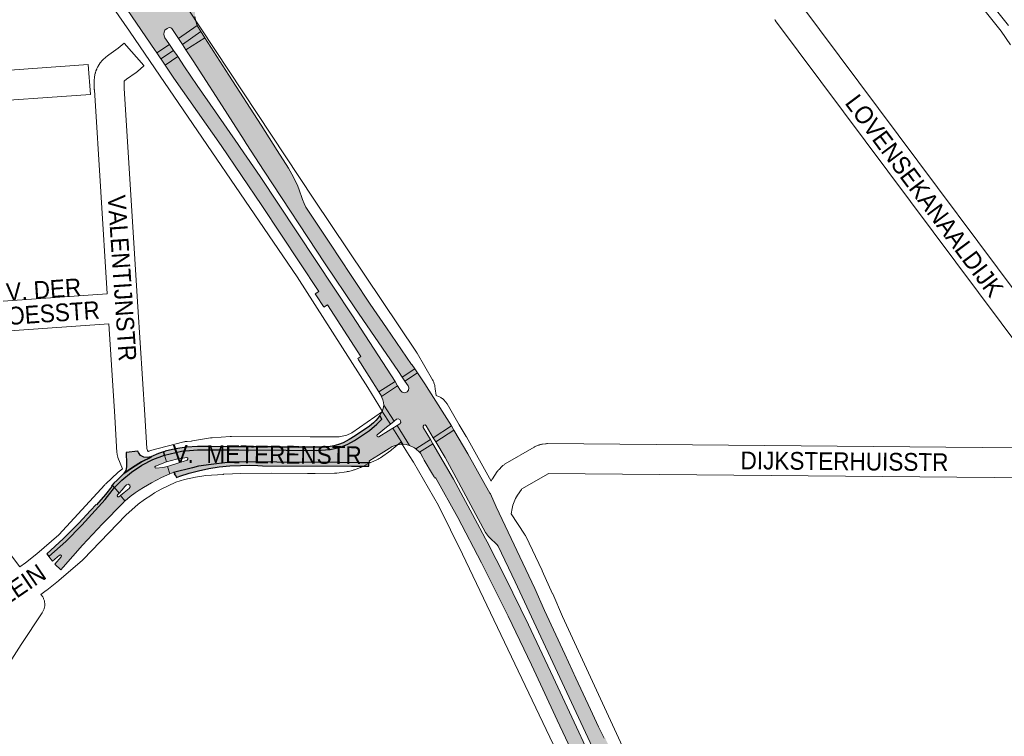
# Paper-space layout 'Layout1' of a CAD drawing. Header units: metres. Extents: x 123097 to 144122, y 392739 to 407589.
# Tile 345 of 510: x 134798 to 135225, y 397633 to 397944. Entities that reach past the tile are written whole.
import ezdxf
from ezdxf.enums import TextEntityAlignment as Align

# ---------------------------------------------------------------- set-up
doc = ezdxf.new("R2010")
doc.units = ezdxf.units.M
doc.header["$MEASUREMENT"] = 0
for name, color, linetype, lineweight in [('gs-anno-wegen algemeen tekst', 7, 'Continuous', 0), ('gs-knt-aanvullende hoofdweg', 7, 'Continuous', 0), ('gs-knt-hoofdweg', 7, 'Continuous', 0), ('gs-knt-paden', 7, 'Continuous', 0), ('gs-knt-wegen algemeen', 7, 'Continuous', 0), ('ir-ARC-asfalt-hoofdwegen-te inspecteren', 5, 'Continuous', 0), ('ir-ARC-fietspaden naastliggend- te inspecteren', 1, 'Continuous', 0)]:
    doc.layers.add(name, color=color, linetype=linetype, lineweight=lineweight)
doc.styles.add('Style-Arial', font='arial.ttf')

psp = doc.layouts.get("Layout1")

# ---------------------------------------------------------------- hatches: boundary and pattern name
at = {"layer": 'ir-ARC-asfalt-hoofdwegen-te inspecteren', "linetype": 'Continuous', "lineweight": 13}
for points in [[(134857.438, 397929.441), (134862.88, 397933.105), (134862.619, 397933.493), (134860.915, 397936.01), (134860.553, 397936.781), (134860.426, 397937.624), (134860.516, 397938.471), (134860.899, 397939.232), (134861.913, 397940.072), (134862.394, 397940.31), (134862.906, 397940.482), (134863.478, 397940.379), (134863.934, 397940.018), (134866.519, 397936.066), (134866.777, 397935.677), (134874.959, 397941.252), (134874.253, 397943.178), (134873.91, 397945.199), (134873.94, 397947.25), (134873.905, 397947.478), (134873.965, 397947.701), (134874.001, 397948.371), (134874.105, 397948.956), (134866.636, 397959.832), (134865.302, 397959.266), (134863.852, 397959.292), (134862.54, 397959.907), (134861.592, 397961.004), (134861.26, 397961.494), (134861.019, 397961.85), (134860.331, 397963.144), (134860.236, 397964.605), (134860.749, 397965.978), (134861.78, 397967.018), (134854.224, 397978.17), (134853.277, 397978.217), (134850.372, 397978.7), (134849.325, 397978.947), (134841.744, 397973.433), (134845.35, 397968.193), (134845.543, 397967.493), (134845.212, 397966.847), (134844.443, 397966.602), (134843.743, 397967.004), (134840.125, 397972.307), (134832.04, 397966.71), (134832.5, 397966.036), (134834.573, 397962.993), (134856.746, 397930.456), (134857.153, 397929.864)], [(134868.549, 397933.01), (134870.045, 397930.775), (134878.25, 397936.041), (134878.104, 397936.268), (134876.528, 397938.698)], [(134895.279, 397891.539), (134896.177, 397890.141), (134903.917, 397878.091), (134930.483, 397837.992), (134943.312, 397818.869), (134962.17, 397791.243), (134963.804, 397788.803), (134969.284, 397792.421), (134968.086, 397794.274), (134967.851, 397794.196), (134957.011, 397810.158), (134949.97, 397820.5), (134935.786, 397841.875), (134933.847, 397844.794), (134929.848, 397850.858), (134922.108, 397862.482), (134921.266, 397864.084), (134920.621, 397865.776), (134919.054, 397870.527), (134918.289, 397872.376), (134916.016, 397876.851), (134914.494, 397879.443), (134909.671, 397887.057), (134902.629, 397898.024), (134888.65, 397919.835), (134878.25, 397936.041), (134870.045, 397930.775), (134873.215, 397925.937), (134877.424, 397919.441), (134884.415, 397908.452)], [(134866.178, 397928.268), (134864.656, 397930.469), (134859.128, 397926.931), (134859.305, 397926.669), (134861.014, 397924.167), (134866.471, 397927.832)], [(134970.481, 397790.641), (134965.014, 397787.096), (134966.441, 397785), (134966.754, 397784.08), (134966.583, 397783.124), (134965.971, 397782.37), (134964.941, 397781.993), (134963.87, 397782.233), (134963.1, 397783.015), (134961.868, 397785.031), (134954.844, 397780.449), (134955.07, 397779.972), (134955.455, 397778.923), (134955.744, 397777.775), (134955.821, 397776.593), (134960.367, 397769.714), (134961.372, 397770.526), (134962.104, 397770.739), (134962.755, 397770.342), (134963.055, 397769.894), (134963.211, 397769.127), (134962.747, 397768.497), (134961.597, 397767.799), (134967.003, 397759.177), (134968.662, 397758.361), (134969.129, 397758.072), (134969.716, 397757.669), (134976.129, 397761.683), (134973.001, 397766.946), (134972.917, 397767.522), (134973.281, 397767.977), (134973.841, 397768.029), (134974.272, 397767.667), (134977.348, 397762.518), (134985.198, 397767.584), (134975.369, 397783.187), (134973.592, 397785.942)], [(134954.844, 397780.449), (134961.868, 397785.031), (134960.767, 397786.841), (134953.699, 397782.345), (134954.837, 397780.463)], [(134955.134, 397773.839), (134958.718, 397768.354), (134960.367, 397769.714), (134955.821, 397776.593), (134955.629, 397775.178)], [(134953.043, 397763.775), (134957.095, 397767.016), (134958.718, 397768.354), (134955.134, 397773.839), (134954.496, 397772.811), (134954.071, 397772.176), (134954.996, 397770.558), (134952.835, 397768.328), (134949.645, 397765.653), (134943.128, 397761.331), (134940.281, 397759.685), (134937.021, 397758.351), (134932.656, 397757.368), (134926.619, 397756.887), (134913.482, 397757.059), (134892.92, 397757.196), (134888.752, 397757.178), (134875.021, 397757.207), (134868.088, 397756.721), (134860.758, 397754.95), (134861.591, 397751.995), (134865.937, 397753.136), (134870.373, 397753.848), (134870.837, 397753.643), (134870.905, 397753.141), (134870.513, 397752.819), (134862.953, 397750.27), (134862.043, 397750.004), (134863.103, 397746.825), (134863.785, 397747.128), (134864.669, 397747.452), (134872.883, 397749.501), (134875.501, 397750.099), (134880.928, 397750.931), (134888.127, 397751.735), (134895.948, 397752.044), (134909.53, 397751.907), (134936.833, 397751.735), (134945.987, 397751.625), (134949.375, 397751.661), (134949.985, 397751.69), (134949.603, 397751.872), (134949.496, 397752.281), (134949.742, 397752.626), (134953.491, 397754.951), (134958.194, 397757.876), (134959.438, 397758.667), (134961.713, 397759.451), (134964.108, 397759.683), (134959.767, 397766.667), (134957.965, 397765.552), (134953.648, 397762.886), (134953.272, 397762.818), (134952.962, 397763.041), (134952.844, 397763.425)], [(134967.003, 397759.177), (134961.597, 397767.799), (134959.767, 397766.667), (134964.108, 397759.683), (134965.578, 397759.557)], [(135072.491, 397587.195), (135065.852, 397601.415), (135061.729, 397610.135), (135053.597, 397627.65), (135053.929, 397627.835), (135051.83, 397632.357), (135051.484, 397632.151), (135049.058, 397637.106), (135045.53, 397644.622), (135039.203, 397658.16), (135034.37, 397668.592), (135025.502, 397687.494), (135021.329, 397697.083), (135004.615, 397732.517), (135002.106, 397738.187), (135001.947, 397738.287), (135001.834, 397738.444), (135000, 397741.75), (134992.353, 397755.568), (134986.305, 397765.796), (134978.427, 397760.701), (134982.418, 397753.909), (134987.284, 397745.163), (135000, 397721.358), (135001.27, 397719.707), (135002.55, 397718.418), (135004.151, 397716.954), (135004.866, 397716.205), (135005.501, 397715.387), (135012.785, 397699.977), (135066.718, 397584.5)], [(134977.173, 397759.869), (134971.371, 397756.184), (134971.607, 397755.919), (134971.722, 397755.789), (134972.796, 397753.928), (134973.435, 397752.819), (134976.997, 397746.644), (134977.651, 397745.511), (134977.97, 397744.958), (134978.337, 397745.184), (134987.956, 397727.839), (134998.276, 397708.163), (135009.87, 397685.155), (135019.886, 397664.002), (135019.891, 397663.991), (135024.828, 397653.388), (135031.053, 397640.02), (135038.265, 397624.601), (135057.999, 397582.415), (135064.458, 397583.441), (135053.514, 397606.844), (135029.354, 397658.677), (135018.647, 397681.278), (135008.524, 397701.961), (135000.702, 397717.351), (135000, 397718.689), (134997.565, 397723.33), (134986.046, 397744.453)], [(134815.723, 397705.234), (134816.732, 397706.289), (134825.133, 397715.872), (134833.801, 397725.213), (134842.731, 397734.305), (134843.585, 397735.097), (134841.703, 397737.493), (134840.983, 397736.916), (134840.52, 397736.878), (134840.227, 397737.24), (134840.36, 397737.685), (134841.001, 397738.408), (134839.085, 397740.885), (134834.919, 397735.664), (134832.169, 397732.455), (134824.81, 397724.597), (134817.922, 397717.544), (134810.623, 397710.917), (134812.19, 397708.997), (134815.175, 397711.571), (134815.666, 397711.625), (134816.002, 397711.262), (134815.909, 397710.777), (134813.123, 397707.665)]]:
    psp.add_hatch(color=5, dxfattribs=at).paths.add_polyline_path(points, flags=0)
at = {"layer": 'ir-ARC-asfalt-hoofdwegen-te inspecteren', "linetype": 'Continuous', "lineweight": 13, "extrusion": (0, 0, -1)}
for points in [[(-134960.767, 397786.841), (-134959.202, 397789.291), (-134942.04, 397815.737), (-134934.362, 397827.445), (-134902.195, 397875.825), (-134893.572, 397888.367), (-134892.647, 397889.712), (-134882.901, 397903.886), (-134874.862, 397915.36), (-134869.419, 397923.442), (-134866.471, 397927.832), (-134861.014, 397924.167), (-134864.824, 397918.481), (-134885.282, 397889.245), (-134902.93, 397863.286), (-134927.721, 397825.96), (-134926.106, 397824.867), (-134926.603, 397824.118), (-134929.725, 397819.403), (-134929.917, 397819.11), (-134931.467, 397820.122), (-134945.892, 397797.79), (-134944.531, 397796.882), (-134944.892, 397796.339), (-134945.783, 397794.945), (-134947.558, 397792.169), (-134949.537, 397789.073), (-134953.699, 397782.345)], [(-134843.66, 397735.167), (-134845.794, 397736.931), (-134848.004, 397738.598), (-134849.777, 397739.774), (-134851.593, 397740.881), (-134855.06, 397742.909), (-134857.243, 397744.084), (-134859.453, 397745.207), (-134863.103, 397746.825), (-134862.043, 397750.004), (-134860.013, 397749.533), (-134857.011, 397749.229), (-134856.637, 397749.449), (-134856.567, 397749.878), (-134856.852, 397750.206), (-134861.591, 397751.995), (-134860.758, 397754.95), (-134855.698, 397753.018), (-134850.88, 397750.543), (-134846.364, 397747.554), (-134842.202, 397744.087), (-134839.085, 397740.885), (-134841.001, 397738.408), (-134842.351, 397739.929), (-134843.569, 397741.291), (-134844.225, 397742.033), (-134844.955, 397742.306), (-134845.649, 397741.953), (-134845.859, 397741.203), (-134845.448, 397740.541), (-134844.655, 397739.917), (-134843.263, 397738.794), (-134841.703, 397737.493), (-134843.585, 397735.097)]]:
    psp.add_hatch(color=5, dxfattribs=at).paths.add_polyline_path(points, flags=0)
at = {"layer": 'ir-ARC-fietspaden naastliggend- te inspecteren', "linetype": 'Continuous', "lineweight": 30}
for points in [[(134910.234, 397758.471), (134908.293, 397758.486), (134888.76, 397758.595), (134880.135, 397758.671), (134879.162, 397758.684), (134875.117, 397758.723), (134870.301, 397758.462), (134865.535, 397757.719), (134860.983, 397756.607), (134860.928, 397756.594), (134860.352, 397756.39), (134860.758, 397754.95), (134868.088, 397756.721), (134875.021, 397757.207), (134888.752, 397757.178), (134892.92, 397757.196), (134913.482, 397757.059), (134926.619, 397756.887), (134932.656, 397757.368), (134937.021, 397758.351), (134940.281, 397759.685), (134943.128, 397761.331), (134949.645, 397765.653), (134952.835, 397768.328), (134954.996, 397770.558), (134954.071, 397772.176), (134953.349, 397771.097), (134952.425, 397770.013), (134951.431, 397768.993), (134950.542, 397768.213), (134949.591, 397767.511), (134943.446, 397763.285), (134940.881, 397761.698), (134938.192, 397760.331), (134936.187, 397759.586), (134934.123, 397759.029), (134932.534, 397758.724), (134930.928, 397758.528), (134929.419, 397758.408), (134927.905, 397758.369), (134915.885, 397758.443)], [(134858.183, 397755.623), (134854.803, 397754.241), (134854.904, 397754.063), (134850.76, 397752.013), (134846.798, 397749.631), (134843.045, 397746.931), (134840.17, 397744.146), (134838.754, 397742.733), (134838.085, 397741.972), (134839.085, 397740.885), (134842.202, 397744.087), (134846.364, 397747.554), (134850.88, 397750.543), (134855.698, 397753.018), (134860.758, 397754.95), (134860.352, 397756.39)], [(134854.904, 397754.063), (134854.803, 397754.241), (134853.299, 397753.86), (134851.761, 397754.057), (134850.383, 397754.82), (134849.388, 397756.041), (134849.14, 397756.668), (134844.072, 397756.054), (134844.141, 397754.911), (134844.265, 397752.269), (134844.285, 397751.836), (134844.256, 397749.813), (134843.923, 397748.258), (134843.045, 397746.931), (134846.798, 397749.631), (134850.76, 397752.013)], [(134903.185, 397750.269), (134941.866, 397750.127), (134949.411, 397750.111), (134949.375, 397751.661), (134945.987, 397751.625), (134936.833, 397751.735), (134909.53, 397751.907), (134895.948, 397752.044), (134888.127, 397751.735), (134880.928, 397750.931), (134875.501, 397750.099), (134872.883, 397749.501), (134864.669, 397747.452), (134865.12, 397747.307), (134865.268, 397746.857), (134864.989, 397746.473), (134865.309, 397746.599), (134865.904, 397745.226), (134867.416, 397745.79), (134871.434, 397747.106), (134875.519, 397748.2), (134879.949, 397749.145), (134884.424, 397749.846), (134889.089, 397750.269), (134893.768, 397750.487), (134897.471, 397750.55), (134901.174, 397750.464)], [(134831.282, 397733.326), (134831.104, 397733.486), (134828.689, 397730.983), (134823.583, 397725.481), (134816.795, 397718.608), (134809.667, 397712.089), (134810.623, 397710.917), (134817.922, 397717.544), (134824.81, 397724.597), (134832.169, 397732.455), (134834.919, 397735.664), (134839.085, 397740.885), (134838.085, 397741.972), (134837.683, 397741.491), (134837.888, 397741.35), (134835.163, 397737.932)]]:
    psp.add_hatch(color=1, dxfattribs=at).paths.add_polyline_path(points, flags=0)

# ---------------------------------------------------------------- linework, layer by layer
at = {"layer": 'gs-knt-aanvullende hoofdweg', "color": 7, "linetype": 'Continuous', "flags": 128}
for points in [[(134853.53, 397756.529), (134853.601, 397756.561), (134853.658, 397756.584), (134853.73, 397756.615), (134853.948, 397756.699), (134854.036, 397756.731), (134854.302, 397756.82), (134854.347, 397756.834), (134854.661, 397756.924), (134869.044, 397760.669), (134869.339, 397760.739), (134869.421, 397760.756), (134869.638, 397760.798), (134869.742, 397760.814), (134869.803, 397760.824), (134869.938, 397760.844), (134870.188, 397760.873), (134870.24, 397760.878), (134870.543, 397760.9), (134870.574, 397760.902), (134872.331, 397760.994), (134872.477, 397761.031), (134872.85, 397761.104), (134880.62, 397762.429), (134880.997, 397762.484), (134881.376, 397762.519), (134889.239, 397763.05), (134889.519, 397763.064), (134889.799, 397763.067), (134923.958, 397762.821), (134936.507, 397762.821), (134939.852, 397763.614), (134941.975, 397764.57), (134955.239, 397773.885)], [(134963.303, 397760.537), (134959.19, 397757.249), (134958.861, 397757.001), (134954.431, 397753.841), (134954.12, 397753.631), (134953.798, 397753.436), (134953.468, 397753.258), (134953.128, 397753.097), (134948.893, 397751.202), (134946.499, 397749.938), (134946.236, 397749.806), (134946.145, 397749.765), (134946.102, 397749.744), (134946.057, 397749.724), (134945.968, 397749.684), (134945.695, 397749.572), (134943.203, 397748.612), (134942.905, 397748.505), (134942.602, 397748.409), (134942.296, 397748.327), (134940.513, 397747.889), (134940.252, 397747.83), (134940.12, 397747.804), (134940.076, 397747.796), (134939.988, 397747.78), (134939.723, 397747.739), (134935.52, 397747.173), (134935.437, 397747.163), (134935.184, 397747.133), (134935.129, 397747.128), (134934.848, 397747.107), (134934.82, 397747.105), (134934.51, 397747.095), (134926.108, 397747.011), (134922.893, 397746.981), (134922.889, 397746.981), (134922.739, 397746.981), (134907.09, 397747.147), (134893.607, 397746.937), (134890.196, 397746.887), (134886.252, 397746.622), (134886.111, 397746.613), (134878.627, 397746.111), (134874.183, 397745.412), (134869.361, 397744.331), (134865.6, 397743.187), (134859.304, 397740.214), (134856.372, 397738.543), (134854.784, 397737.5)], [(134798.019, 397706.456), (134800.464, 397708.239), (134805.365, 397712.113), (134814.829, 397720.319), (134834.792, 397742.098), (134835.003, 397742.319), (134835.224, 397742.532), (134840.545, 397747.462), (134840.775, 397747.667), (134841.014, 397747.862), (134841.261, 397748.047), (134842.513, 397748.95)], [(134854.781, 397737.498), (134852.012, 397735.681), (134849.316, 397733.656), (134843.916, 397728.91), (134825.49, 397709.725), (134825.455, 397709.69), (134825.412, 397709.645), (134825.342, 397709.576), (134825.31, 397709.545), (134825.278, 397709.513), (134825.247, 397709.484), (134825.206, 397709.446), (134824.994, 397709.253), (134815.076, 397700.653), (134814.813, 397700.435), (134809.662, 397696.365), (134809.431, 397696.189), (134807.143, 397694.52)], [(134854.784, 397737.5), (134854.781, 397737.498)], [(134854.784, 397737.5), (134854.781, 397737.498)]]:
    psp.add_lwpolyline(points, dxfattribs=at)
at = {"layer": 'gs-knt-hoofdweg', "color": 7, "linetype": 'Continuous', "flags": 128}
for points in [[(134955.239, 397773.885), (134948.911, 397784.293), (134918.274, 397832.313), (134854.486, 397925.683), (134845.5, 397938.835), (134833.946, 397955.616), (134833.858, 397955.746), (134833.734, 397955.941), (134827.834, 397965.466), (134826.513, 397967.598), (134822.133, 397974.67), (134781.737, 398032.272)], [(134870.945, 397948.383), (134876.275, 397940.322), (134925.463, 397865.93), (134970.036, 397799.603), (134970.183, 397799.377), (134970.322, 397799.146), (134977.03, 397787.549), (134977.204, 397787.232), (134977.363, 397786.907), (134977.508, 397786.576), (134977.637, 397786.238), (134977.752, 397785.895), (134977.85, 397785.547), (134977.933, 397785.195), (134978, 397784.84), (134978.05, 397784.481), (134978.085, 397784.122), (134978.103, 397783.761), (134978.528, 397780.829), (134978.891, 397780.72), (134979.254, 397780.591), (134979.611, 397780.445), (134979.96, 397780.281), (134980.301, 397780.102), (134980.633, 397779.906), (134980.955, 397779.694), (134981.266, 397779.467), (134981.567, 397779.226), (134981.855, 397778.97), (134982.131, 397778.7), (134982.393, 397778.418), (134982.641, 397778.124), (134982.875, 397777.817), (134983.095, 397777.5), (134983.298, 397777.173), (134988.615, 397768.145), (134991.638, 397763.012), (134991.736, 397762.842), (135002.392, 397743.689)], [(135107.785, 397439.257), (135105.884, 397446.353), (135105.086, 397449.332), (135095.901, 397483.088), (135088.803, 397502.537), (135058.102, 397569.198), (134989.967, 397712.05), (134979.538, 397733.095), (134968.803, 397751.868), (134966.914, 397754.845), (134963.303, 397760.537)], [(135011.138, 397729.471), (135016.895, 397720.697), (135017.084, 397720.394), (135017.26, 397720.083), (135017.421, 397719.765), (135024.511, 397704.97), (135024.59, 397704.801), (135029.08, 397694.844), (135029.14, 397694.708), (135033.341, 397684.909), (135110.628, 397517.605), (135110.71, 397517.421), (135117.234, 397502.311), (135117.336, 397502.063), (135117.43, 397501.812), (135121.133, 397491.365), (135121.221, 397491.102), (135121.3, 397490.836), (135122.832, 397485.33), (135123.83, 397482.345)]]:
    psp.add_lwpolyline(points, dxfattribs=at)
at = {"layer": 'gs-knt-paden', "color": 7, "linetype": 'Continuous', "flags": 128}
psp.add_lwpolyline([(135227.75, 397932.984), (135223.694, 397938.918), (135215.02, 397949.653), (135214.987, 397949.694), (135214.956, 397949.736), (135208.533, 397958.596), (135208.496, 397958.648), (135208.461, 397958.701), (135205.123, 397963.978), (135191.964, 397979.906), (135191.931, 397979.947), (135182.74, 397991.688, -0.3912928), (135182.742, 397991.701), (135185.892, 397994.167, -0.3912955), (135185.906, 397994.165), (135195.08, 397982.446), (135208.304, 397966.44), (135208.356, 397966.374), (135208.406, 397966.305), (135208.453, 397966.235), (135211.825, 397960.904), (135218.179, 397952.138), (135226.871, 397941.382)], format="xyb", dxfattribs=at)
at = {"layer": 'gs-knt-wegen algemeen', "color": 7, "linetype": 'Continuous', "flags": 128}
for points in [[(135136.348, 397950.947), (135273.29, 397767.596)], [(135262.541, 397760.23), (135125.812, 397943.295), (135125.712, 397943.433), (135125.616, 397943.573), (135125.429, 397943.853)], [(134780.329, 397820.948), (134835.79, 397824.864)], [(134836.616, 397811.87), (134781.213, 397807.958)], [(134842.513, 397748.95), (134840.543, 397753.991), (134840.442, 397754.268), (134840.353, 397754.549), (134840.278, 397754.834), (134840.215, 397755.122), (134840.166, 397755.412), (134840.129, 397755.704), (134840.106, 397755.998), (134839.233, 397771.642), (134836.616, 397811.87)], [(135002.392, 397743.689), (135002.756, 397744.319), (135002.808, 397744.407), (135002.923, 397744.592), (135002.976, 397744.673), (135005.059, 397747.799), (135005.239, 397748.055), (135005.432, 397748.303), (135005.636, 397748.542), (135005.851, 397748.77), (135007.135, 397750.066), (135007.342, 397750.265), (135007.557, 397750.456), (135007.78, 397750.636), (135008.012, 397750.807), (135008.25, 397750.967), (135008.495, 397751.116), (135021.04, 397758.388), (135021.293, 397758.528), (135021.553, 397758.656), (135021.817, 397758.772), (135023.049, 397759.281), (135023.319, 397759.386), (135023.595, 397759.479), (135023.874, 397759.559), (135024.157, 397759.627), (135024.442, 397759.682), (135024.73, 397759.725), (135026.052, 397759.89), (135026.339, 397759.919), (135026.628, 397759.936), (135026.917, 397759.94)], [(135026.917, 397759.94), (135262.532, 397757.816)], [(134764.951, 397750.497), (134797.004, 397707.728), (134798.019, 397706.456)], [(135268.921, 397744.739), (135268.913, 397744.738), (135027.233, 397746.916), (135027.213, 397746.914), (135027.194, 397746.906), (135015.775, 397740.287), (135015.544, 397740.053), (135013.925, 397737.626), (135013.054, 397736.117), (135011.901, 397733.297), (135011.485, 397731.826), (135011.138, 397729.471)], [(134807.143, 397694.52), (134807.532, 397693.989), (134807.713, 397693.728), (134807.882, 397693.459), (134808.038, 397693.181), (134808.179, 397692.896), (134808.307, 397692.605), (134808.42, 397692.307), (134808.519, 397692.005), (134808.602, 397691.698), (134808.671, 397691.387), (134808.724, 397691.074), (134808.762, 397690.758), (134808.784, 397690.441), (134808.791, 397690.122), (134808.782, 397689.804), (134808.758, 397689.487), (134808.718, 397689.172), (134808.663, 397688.858), (134808.593, 397688.548), (134808.508, 397688.242), (134808.408, 397687.94), (134808.293, 397687.643), (134808.163, 397687.352), (134808.02, 397687.068), (134807.863, 397686.792), (134807.693, 397686.523), (134798.511, 397672.789), (134789.745, 397658.888)]]:
    psp.add_lwpolyline(points, dxfattribs=at)
for points in [[(134835.79, 397824.864), (134830.297, 397913.422), (134830.287, 397913.623), (134830.284, 397913.825), (134830.284, 397917.81), (134830.289, 397918.067), (134830.304, 397918.324), (134830.33, 397918.581), (134830.365, 397918.836), (134830.411, 397919.089), (134830.709, 397920.576), (134830.766, 397920.835), (134830.834, 397921.091), (134830.913, 397921.345), (134831.001, 397921.595), (134831.316, 397922.43), (134831.419, 397922.687), (134831.533, 397922.939), (134831.658, 397923.186), (134831.793, 397923.428), (134831.938, 397923.663), (134832.893, 397925.142), (134833.05, 397925.374), (134833.216, 397925.599), (134833.393, 397925.816), (134833.578, 397926.026), (134833.772, 397926.228), (134833.975, 397926.421), (134834.186, 397926.605), (134836.159, 397928.255), (134836.391, 397928.441), (134836.632, 397928.615), (134840.695, 397931.425), (134843.163, 397933.618, -0.3761854), (134843.176, 397933.617), (134851.813, 397923.9, -0.3761822), (134851.813, 397923.887), (134849.049, 397921.43), (134848.848, 397921.259), (134848.641, 397921.096), (134848.427, 397920.942), (134844.283, 397918.076), (134843.327, 397917.276), (134843.304, 397917.164), (134843.304, 397914.027), (134849.184, 397819.238), (134852.227, 397772.458), (134852.231, 397772.398), (134853.048, 397757.762), (134853.53, 397756.529)], [(134773.188, 397920.529), (134773.459, 397920.551), (134773.537, 397920.557), (134827.653, 397924.363, -0.3845523), (134827.663, 397924.354), (134828.575, 397911.385, -0.3845508), (134828.566, 397911.375), (134774.494, 397907.572)]]:
    psp.add_lwpolyline(points, format="xyb", dxfattribs=at)
at = {"layer": 'ir-ARC-asfalt-hoofdwegen-te inspecteren', "color": 5, "linetype": 'Continuous', "lineweight": 13, "flags": 128}
psp.add_lwpolyline([(134834.573, 397962.993), (134856.746, 397930.456), (134857.153, 397929.864), (134857.438, 397929.441), (134862.88, 397933.105), (134862.619, 397933.493), (134860.915, 397936.01), (134860.553, 397936.781), (134860.426, 397937.624), (134860.516, 397938.471), (134860.899, 397939.232), (134861.913, 397940.072), (134862.394, 397940.31), (134862.906, 397940.482), (134863.478, 397940.379), (134863.934, 397940.018), (134866.519, 397936.066), (134866.777, 397935.677), (134874.959, 397941.252), (134874.253, 397943.178), (134873.91, 397945.199)], dxfattribs=at)
for points in [[(134876.528, 397938.698), (134874.959, 397941.252), (134866.777, 397935.677), (134868.549, 397933.01)], [(134864.656, 397930.469), (134862.88, 397933.105), (134857.438, 397929.441), (134859.128, 397926.931)], [(134895.279, 397891.539), (134896.177, 397890.141), (134903.917, 397878.091), (134930.483, 397837.992), (134943.312, 397818.869), (134962.17, 397791.243), (134963.804, 397788.803), (134969.284, 397792.421), (134968.086, 397794.274), (134967.851, 397794.196), (134957.011, 397810.158), (134949.97, 397820.5), (134935.786, 397841.875), (134933.847, 397844.794), (134929.848, 397850.858), (134922.108, 397862.482), (134921.266, 397864.084), (134920.621, 397865.776), (134919.054, 397870.527), (134918.289, 397872.376), (134916.016, 397876.851), (134914.494, 397879.443), (134909.671, 397887.057), (134902.629, 397898.024), (134888.65, 397919.835), (134878.25, 397936.041), (134870.045, 397930.775), (134873.215, 397925.937), (134877.424, 397919.441), (134884.415, 397908.452)], [(134960.767, 397786.841), (134959.202, 397789.291), (134942.04, 397815.737), (134934.362, 397827.445), (134902.195, 397875.825), (134893.572, 397888.367), (134892.647, 397889.712), (134882.901, 397903.886), (134874.862, 397915.36), (134869.419, 397923.442), (134866.471, 397927.832), (134861.014, 397924.167), (134864.824, 397918.481), (134885.282, 397889.245), (134902.93, 397863.286), (134927.721, 397825.96), (134926.106, 397824.867), (134926.603, 397824.118), (134929.725, 397819.403), (134929.917, 397819.11), (134931.467, 397820.122), (134945.892, 397797.79), (134944.531, 397796.882), (134944.892, 397796.339), (134945.783, 397794.945), (134947.558, 397792.169), (134949.537, 397789.073), (134953.699, 397782.345)]]:
    psp.add_lwpolyline(points, close=True, dxfattribs=at)
at = {"layer": 'ir-ARC-asfalt-hoofdwegen-te inspecteren', "color": 5, "linetype": 'Continuous', "lineweight": 13}
for points in [[(134868.549, 397933.01), (134870.045, 397930.775), (134878.25, 397936.041), (134878.104, 397936.268), (134876.528, 397938.698)], [(134866.178, 397928.268), (134864.656, 397930.469), (134859.128, 397926.931), (134859.305, 397926.669), (134861.014, 397924.167), (134866.471, 397927.832)], [(134969.284, 397792.421), (134963.804, 397788.803), (134965.014, 397787.096), (134970.481, 397790.641)], [(134970.481, 397790.641), (134965.014, 397787.096), (134966.441, 397785), (134966.754, 397784.08), (134966.583, 397783.124), (134965.971, 397782.37), (134964.941, 397781.993), (134963.87, 397782.233), (134963.1, 397783.015), (134961.868, 397785.031), (134954.844, 397780.449), (134955.07, 397779.972), (134955.455, 397778.923), (134955.744, 397777.775), (134955.821, 397776.593), (134960.367, 397769.714), (134961.372, 397770.526), (134962.104, 397770.739), (134962.755, 397770.342), (134963.055, 397769.894), (134963.211, 397769.127), (134962.747, 397768.497), (134961.597, 397767.799), (134967.003, 397759.177), (134968.662, 397758.361), (134969.129, 397758.072), (134969.716, 397757.669), (134976.129, 397761.683), (134973.001, 397766.946), (134972.917, 397767.522), (134973.281, 397767.977), (134973.841, 397768.029), (134974.272, 397767.667), (134977.348, 397762.518), (134985.198, 397767.584), (134975.369, 397783.187), (134973.592, 397785.942)], [(134954.844, 397780.449), (134961.868, 397785.031), (134960.767, 397786.841), (134953.699, 397782.345), (134954.837, 397780.463)], [(134955.134, 397773.839), (134958.718, 397768.354), (134960.367, 397769.714), (134955.821, 397776.593), (134955.629, 397775.178)], [(134953.043, 397763.775), (134957.095, 397767.016), (134958.718, 397768.354), (134955.134, 397773.839), (134954.496, 397772.811), (134954.071, 397772.176), (134954.996, 397770.558), (134952.835, 397768.328), (134949.645, 397765.653), (134943.128, 397761.331), (134940.281, 397759.685), (134937.021, 397758.351), (134932.656, 397757.368), (134926.619, 397756.887), (134913.482, 397757.059), (134892.92, 397757.196), (134888.752, 397757.178), (134875.021, 397757.207), (134868.088, 397756.721), (134860.758, 397754.95), (134861.591, 397751.995), (134865.937, 397753.136), (134870.373, 397753.848), (134870.837, 397753.643), (134870.905, 397753.141), (134870.513, 397752.819), (134862.953, 397750.27), (134862.043, 397750.004), (134863.103, 397746.825), (134863.785, 397747.128), (134864.669, 397747.452), (134872.883, 397749.501), (134875.501, 397750.099), (134880.928, 397750.931), (134888.127, 397751.735), (134895.948, 397752.044), (134909.53, 397751.907), (134936.833, 397751.735), (134945.987, 397751.625), (134949.375, 397751.661), (134949.985, 397751.69), (134949.603, 397751.872), (134949.496, 397752.281), (134949.742, 397752.626), (134953.491, 397754.951), (134958.194, 397757.876), (134959.438, 397758.667), (134961.713, 397759.451), (134964.108, 397759.683), (134959.767, 397766.667), (134957.965, 397765.552), (134953.648, 397762.886), (134953.272, 397762.818), (134952.962, 397763.041), (134952.844, 397763.425)], [(134967.003, 397759.177), (134961.597, 397767.799), (134959.767, 397766.667), (134964.108, 397759.683), (134965.578, 397759.557)], [(134977.348, 397762.518), (134978.427, 397760.701), (134986.305, 397765.796), (134985.198, 397767.584)], [(134971.371, 397756.184), (134977.173, 397759.869), (134976.129, 397761.683), (134969.716, 397757.669)], [(134843.66, 397735.167), (134845.794, 397736.931), (134848.004, 397738.598), (134849.777, 397739.774), (134851.593, 397740.881), (134855.06, 397742.909), (134857.243, 397744.084), (134859.453, 397745.207), (134863.103, 397746.825), (134862.043, 397750.004), (134860.013, 397749.533), (134857.011, 397749.229), (134856.637, 397749.449), (134856.567, 397749.878), (134856.852, 397750.206), (134861.591, 397751.995), (134860.758, 397754.95), (134855.698, 397753.018), (134850.88, 397750.543), (134846.364, 397747.554), (134842.202, 397744.087), (134839.085, 397740.885), (134841.001, 397738.408), (134842.351, 397739.929), (134843.569, 397741.291), (134844.225, 397742.033), (134844.955, 397742.306), (134845.649, 397741.953), (134845.859, 397741.203), (134845.448, 397740.541), (134844.655, 397739.917), (134843.263, 397738.794), (134841.703, 397737.493), (134843.585, 397735.097)], [(134815.723, 397705.234), (134816.732, 397706.289), (134825.133, 397715.872), (134833.801, 397725.213), (134842.731, 397734.305), (134843.585, 397735.097), (134841.703, 397737.493), (134840.983, 397736.916), (134840.52, 397736.878), (134840.227, 397737.24), (134840.36, 397737.685), (134841.001, 397738.408), (134839.085, 397740.885), (134834.919, 397735.664), (134832.169, 397732.455), (134824.81, 397724.597), (134817.922, 397717.544), (134810.623, 397710.917), (134812.19, 397708.997), (134815.175, 397711.571), (134815.666, 397711.625), (134816.002, 397711.262), (134815.909, 397710.777), (134813.123, 397707.665)]]:
    psp.add_lwpolyline(points, close=True, dxfattribs=at)
for points in [[(135051.484, 397632.151), (135049.058, 397637.106), (135045.53, 397644.622), (135039.203, 397658.16), (135034.37, 397668.592), (135025.502, 397687.494), (135021.329, 397697.083), (135004.615, 397732.517), (135002.106, 397738.187), (135001.947, 397738.287), (135001.834, 397738.444), (135000, 397741.75), (134992.353, 397755.568), (134986.305, 397765.796), (134978.427, 397760.701), (134982.418, 397753.909), (134987.284, 397745.163), (135000, 397721.358), (135001.27, 397719.707), (135002.55, 397718.418), (135004.151, 397716.954), (135004.866, 397716.205), (135005.501, 397715.387), (135012.785, 397699.977), (135066.718, 397584.5)], [(135053.514, 397606.844), (135029.354, 397658.677), (135018.647, 397681.278), (135008.524, 397701.961), (135000.702, 397717.351), (135000, 397718.689), (134997.565, 397723.33), (134986.046, 397744.453), (134977.173, 397759.869), (134971.371, 397756.184), (134971.607, 397755.919), (134971.722, 397755.789), (134972.796, 397753.928), (134973.435, 397752.819), (134976.997, 397746.644), (134977.651, 397745.511), (134977.97, 397744.958), (134978.337, 397745.184), (134987.956, 397727.839), (134998.276, 397708.163), (135009.87, 397685.155), (135019.886, 397664.002), (135019.891, 397663.991), (135024.828, 397653.388), (135031.053, 397640.02), (135038.265, 397624.601)]]:
    psp.add_lwpolyline(points, dxfattribs=at)
at = {"layer": 'ir-ARC-asfalt-hoofdwegen-te inspecteren', "color": 5, "linetype": 'Continuous', "lineweight": 13, "extrusion": (0, 0, -1)}
for points in [[(-134876.528, 397938.698), (-134874.959, 397941.252), (-134868.549, 397933.01), (-134866.777, 397935.677)], [(-134977.348, 397762.518), (-134978.427, 397760.701), (-134985.198, 397767.584), (-134986.305, 397765.796)]]:
    psp.add_solid(points, dxfattribs=at)
at = {"layer": 'ir-ARC-asfalt-hoofdwegen-te inspecteren', "color": 5, "linetype": 'Continuous', "lineweight": 13}
for points in [[(134864.656, 397930.469), (134862.88, 397933.105), (134859.128, 397926.931), (134857.438, 397929.441)], [(134969.284, 397792.421), (134963.804, 397788.803), (134970.481, 397790.641), (134965.014, 397787.096)], [(134971.371, 397756.184), (134977.173, 397759.869), (134969.716, 397757.669), (134976.129, 397761.683)]]:
    psp.add_solid(points, dxfattribs=at)
at = {"layer": 'ir-ARC-fietspaden naastliggend- te inspecteren', "color": 1, "linetype": 'Continuous', "lineweight": 30}
for points in [[(134910.234, 397758.471), (134908.293, 397758.486), (134888.76, 397758.595), (134880.135, 397758.671), (134879.162, 397758.684), (134875.117, 397758.723), (134870.301, 397758.462), (134865.535, 397757.719), (134860.983, 397756.607), (134860.928, 397756.594), (134860.352, 397756.39), (134860.758, 397754.95), (134868.088, 397756.721), (134875.021, 397757.207), (134888.752, 397757.178), (134892.92, 397757.196), (134913.482, 397757.059), (134926.619, 397756.887), (134932.656, 397757.368), (134937.021, 397758.351), (134940.281, 397759.685), (134943.128, 397761.331), (134949.645, 397765.653), (134952.835, 397768.328), (134954.996, 397770.558), (134954.071, 397772.176), (134953.349, 397771.097), (134952.425, 397770.013), (134951.431, 397768.993), (134950.542, 397768.213), (134949.591, 397767.511), (134943.446, 397763.285), (134940.881, 397761.698), (134938.192, 397760.331), (134936.187, 397759.586), (134934.123, 397759.029), (134932.534, 397758.724), (134930.928, 397758.528), (134929.419, 397758.408), (134927.905, 397758.369), (134915.885, 397758.443)], [(134858.183, 397755.623), (134854.803, 397754.241), (134854.904, 397754.063), (134850.76, 397752.013), (134846.798, 397749.631), (134843.045, 397746.931), (134840.17, 397744.146), (134838.754, 397742.733), (134838.085, 397741.972), (134839.085, 397740.885), (134842.202, 397744.087), (134846.364, 397747.554), (134850.88, 397750.543), (134855.698, 397753.018), (134860.758, 397754.95), (134860.352, 397756.39)], [(134854.904, 397754.063), (134854.803, 397754.241), (134853.299, 397753.86), (134851.761, 397754.057), (134850.383, 397754.82), (134849.388, 397756.041), (134849.14, 397756.668), (134844.072, 397756.054), (134844.141, 397754.911), (134844.265, 397752.269), (134844.285, 397751.836), (134844.256, 397749.813), (134843.923, 397748.258), (134843.045, 397746.931), (134846.798, 397749.631), (134850.76, 397752.013)], [(134903.185, 397750.269), (134941.866, 397750.127), (134949.411, 397750.111), (134949.375, 397751.661), (134945.987, 397751.625), (134936.833, 397751.735), (134909.53, 397751.907), (134895.948, 397752.044), (134888.127, 397751.735), (134880.928, 397750.931), (134875.501, 397750.099), (134872.883, 397749.501), (134864.669, 397747.452), (134865.12, 397747.307), (134865.268, 397746.857), (134864.989, 397746.473), (134865.309, 397746.599), (134865.904, 397745.226), (134867.416, 397745.79), (134871.434, 397747.106), (134875.519, 397748.2), (134879.949, 397749.145), (134884.424, 397749.846), (134889.089, 397750.269), (134893.768, 397750.487), (134897.471, 397750.55), (134901.174, 397750.464)], [(134831.282, 397733.326), (134831.104, 397733.486), (134828.689, 397730.983), (134823.583, 397725.481), (134816.795, 397718.608), (134809.667, 397712.089), (134810.623, 397710.917), (134817.922, 397717.544), (134824.81, 397724.597), (134832.169, 397732.455), (134834.919, 397735.664), (134839.085, 397740.885), (134838.085, 397741.972), (134837.683, 397741.491), (134837.888, 397741.35), (134835.163, 397737.932)]]:
    psp.add_lwpolyline(points, close=True, dxfattribs=at)

# ---------------------------------------------------------------- texts
at = {"layer": 'gs-anno-wegen algemeen tekst', "color": 7, "style": 'Style-Arial', "width": 0.909091}
for s, rotation, p in [('LOVENSEKANAALDIJK', 306.75536, (135190.364, 397867.503)), ('VALENTIJNSTR', 273.8991, (134842.358, 397831.739)), ('V. DER', 3.9738, (134808.319, 397826.765)), ('DOESSTR', 3.9738, (134809.041, 397816.368)), ('V.  METERENSTR', 359.59665, (134905.258, 397755.211)), ('DIJKSTERHUISSTR', 359.48352, (135155.701, 397752.269)), ('ROSMOLENPLEIN', 34.26786, (134773.13, 397681.275))]:
    psp.add_text(s, height=7.7, rotation=rotation, dxfattribs=at).set_placement(p, align=Align.MIDDLE_CENTER)

doc.saveas('drawing.dxf')
